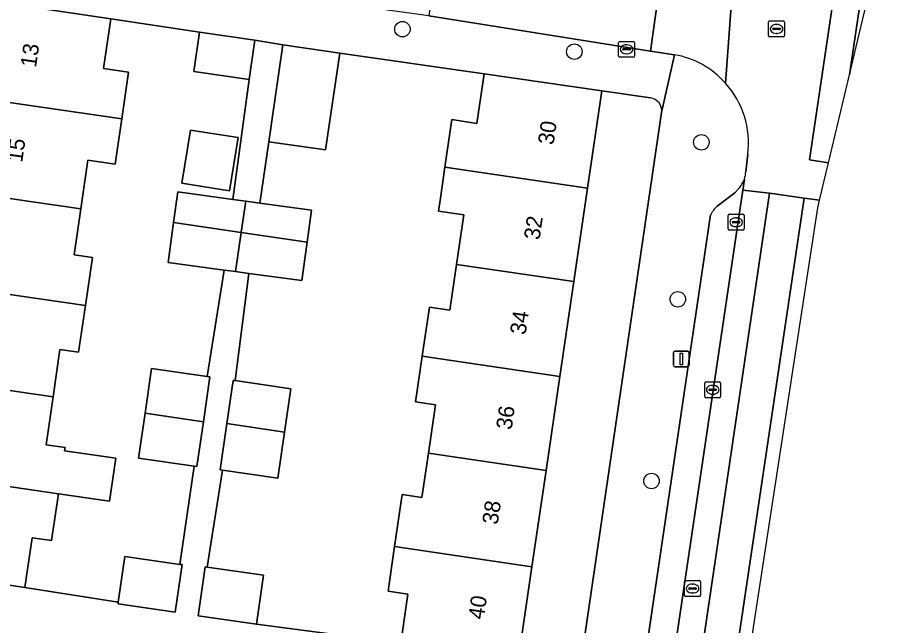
# Model space of a CAD drawing. Extents: x 163683 to 164494, y 382709 to 383872.
# Drawn here: x 164169 to 164223.4, y 382959.6 to 382998.1 of the extents above; entities that cross this region are included whole.
import ezdxf

# ---------------------------------------------------------------- set-up
doc = ezdxf.new("R2010")
doc.units = 0
for name, color, linetype in [('IMGEO_Boom', 7, 'Continuous'), ('IMGEO_Erf', 7, 'Continuous'), ('IMGEO_Fietspad_gesloten', 7, 'Continuous'), ('IMGEO_Kolk', 7, 'Continuous'), ('IMGEO_Lichtmast', 7, 'Continuous'), ('IMGEO_Muur', 7, 'Continuous'), ('IMGEO_Pand', 7, 'Continuous'), ('IMGEO_Pand_nummerreeks', 7, 'Continuous'), ('IMGEO_Parkeervlak_open', 7, 'Continuous'), ('IMGEO_Rijbaan_lokaal_gesloten', 7, 'Continuous'), ('IMGEO_Rijbaan_lokaal_open', 7, 'Continuous'), ('IMGEO_Rioolput', 7, 'Continuous'), ('IMGEO_Voetpad_open', 7, 'Continuous')]:
    doc.layers.add(name, color=color, linetype=linetype)

msp = doc.modelspace()

# ---------------------------------------------------------------- linework, layer by layer
at = {"layer": 'IMGEO_Boom'}
for centre in [(164193.313, 382997.307), (164204.165, 382995.886), (164212.187, 382990.163), (164210.699, 382980.253), (164209.038, 382968.78)]:
    msp.add_circle(centre, 0.489, dxfattribs=at)
at = {"layer": 'IMGEO_Erf'}
for points in [[(164183.629, 382994.127), (164180.139, 382994.635), (164180.499, 382997.109), (164174.892, 382997.965), (164174.436, 382994.829), (164176.02, 382994.599), (164175.591, 382991.645), (164175.301, 382989.652), (164175.174, 382988.78), (164173.446, 382989.032), (164172.999, 382985.959), (164172.578, 382983.067), (164173.735, 382982.898), (164173.292, 382979.853), (164172.864, 382976.909), (164171.686, 382977.081), (164171.25, 382974.086), (164170.811, 382971.069), (164172.016, 382970.894), (164171.985, 382970.683), (164175.221, 382970.212), (164174.826, 382967.502), (164171.591, 382967.973), (164171.161, 382965.022), (164169.929, 382965.201), (164169.473, 382962.061), (164175.371, 382961.128), (164175.791, 382964.023), (164179.263, 382963.519), (164180.165, 382969.721), (164176.647, 382970.232), (164177.059, 382973.059), (164177.47, 382975.886), (164180.988, 382975.374), (164182.047, 382982.099), (164178.524, 382982.58), (164178.867, 382985.095), (164179.132, 382987.033), (164182.598, 382986.561)], [(164195.017, 382979.761), (164196.305, 382979.571), (164196.729, 382982.459), (164197.189, 382985.59), (164195.587, 382985.825), (164195.708, 382986.647), (164195.994, 382988.591), (164196.436, 382991.593), (164198.019, 382991.36), (164198.479, 382994.495), (164189.351, 382995.796), (164188.455, 382989.698), (164184.868, 382990.188), (164184.299, 382986.329), (164187.571, 382985.883), (164187.293, 382983.849), (164186.963, 382981.43), (164183.61, 382981.887), (164182.742, 382975.118), (164186.271, 382974.604), (164185.873, 382971.872), (164185.448, 382968.951), (164181.958, 382969.459), (164180.993, 382963.348), (164184.541, 382962.833), (164184.093, 382959.745), (164193.207, 382958.539), (164193.663, 382961.643), (164192.406, 382961.827), (164192.819, 382964.64), (164193.303, 382967.932), (164194.542, 382967.749), (164194.952, 382970.535), (164195.402, 382973.599), (164194.138, 382973.785), (164194.56, 382976.655)], [(164179.935, 382990.93), (164182.948, 382990.467), (164182.403, 382987.089), (164179.393, 382987.575)]]:
    msp.add_lwpolyline(points, close=True, dxfattribs=at)
msp.add_lwpolyline([(164208.965, 382992.962), (164205.899, 382993.405), (164204.998, 382987.271), (164204.131, 382981.374), (164203.25, 382975.38), (164202.378, 382969.445), (164201.485, 382963.37), (164200.615, 382957.451), (164204.502, 382956.879), (164209.672, 382992.036)], dxfattribs=at)
msp.add_arc((164208.868, 382992.155), 0.813, 351.605, 83.1184, dxfattribs=at)
at = {"layer": 'IMGEO_Fietspad_gesloten'}
for points in [[(164203.164, 382907.88), (164203.42, 382909.642), (164205.045, 382909.418), (164216.497, 382986.958)], [(164216.497, 382986.958), (164214.798, 382987.144), (164204.438, 382917.1)]]:
    msp.add_lwpolyline(points, dxfattribs=at)
at = {"layer": 'IMGEO_Kolk'}
for p, q in [((164206.963, 382995.61), (164206.963, 382996.462)), ((164207.038, 382996.536), (164207.89, 382996.536)), ((164207.964, 382996.462), (164207.964, 382995.61)), ((164207.222, 382996.03), (164207.222, 382996.042)), ((164207.66, 382995.993), (164207.262, 382995.993)), ((164207.265, 382996.079), (164207.663, 382996.079)), ((164207.451, 382996.316), (164207.476, 382996.316)), ((164207.706, 382996.042), (164207.706, 382996.03)), ((164207.89, 382995.536), (164207.038, 382995.536)), ((164207.474, 382995.756), (164207.449, 382995.756)), ((164213.881, 382984.693), (164213.881, 382985.545)), ((164213.956, 382985.619), (164214.808, 382985.619)), ((164214.882, 382985.545), (164214.882, 382984.693)), ((164214.14, 382985.113), (164214.14, 382985.125)), ((164214.578, 382985.076), (164214.18, 382985.076)), ((164214.183, 382985.162), (164214.581, 382985.162)), ((164214.369, 382985.399), (164214.394, 382985.399)), ((164214.624, 382985.125), (164214.624, 382985.113)), ((164214.808, 382984.619), (164213.956, 382984.619)), ((164214.392, 382984.839), (164214.367, 382984.839)), ((164212.401, 382974.113), (164212.401, 382974.965)), ((164212.476, 382975.039), (164213.328, 382975.039)), ((164212.889, 382974.819), (164212.914, 382974.819)), ((164213.402, 382974.965), (164213.402, 382974.113)), ((164212.66, 382974.533), (164212.66, 382974.545)), ((164213.098, 382974.496), (164212.7, 382974.496)), ((164212.703, 382974.582), (164213.101, 382974.582)), ((164212.912, 382974.259), (164212.887, 382974.259)), ((164213.144, 382974.545), (164213.144, 382974.533)), ((164213.328, 382974.039), (164212.476, 382974.039))]:
    msp.add_line(p, q, dxfattribs=at)
for points in [[(164206.963, 382995.61), (164206.963, 382996.462)], [(164207.038, 382996.536), (164207.89, 382996.536)], [(164207.964, 382996.462), (164207.964, 382995.61)], [(164207.89, 382995.536), (164207.038, 382995.536)], [(164213.881, 382984.693), (164213.881, 382985.545)], [(164213.956, 382985.619), (164214.808, 382985.619)], [(164214.882, 382985.545), (164214.882, 382984.693)], [(164214.808, 382984.619), (164213.956, 382984.619)], [(164212.401, 382974.113), (164212.401, 382974.965)], [(164212.476, 382975.039), (164213.328, 382975.039)], [(164213.402, 382974.965), (164213.402, 382974.113)], [(164213.328, 382974.039), (164212.476, 382974.039)]]:
    msp.add_lwpolyline(points, dxfattribs=at)
for centre, radius, start, end in [((164207.04, 382996.46), 0.0765, 91.552, 178.448), ((164207.04, 382996.46), 0.0765, 91.552, 178.448), ((164207.888, 382996.46), 0.0765, 1.552, 88.448), ((164207.888, 382996.46), 0.0765, 1.552, 88.448), ((164207.262, 382996.039), 0.0403, 85.8775, 175.7526), ((164207.259, 382996.029), 0.0366, 178.938, 274.7102), ((164207.663, 382996.036), 0.043, 264.8664, 352.4533), ((164207.667, 382996.041), 0.0386, 1.7309, 96.639), ((164207.04, 382995.612), 0.0765, 181.552, 268.448), ((164207.04, 382995.612), 0.0765, 181.552, 268.448), ((164207.888, 382995.612), 0.0765, 271.552, 358.448), ((164207.888, 382995.612), 0.0765, 271.552, 358.448), ((164213.958, 382985.543), 0.0765, 91.552, 178.448), ((164213.958, 382985.543), 0.0765, 91.552, 178.448), ((164214.806, 382985.543), 0.0765, 1.552, 88.448), ((164214.806, 382985.543), 0.0765, 1.552, 88.448), ((164214.18, 382985.122), 0.0403, 85.8775, 175.7526), ((164214.177, 382985.112), 0.0366, 178.938, 274.7102), ((164214.581, 382985.119), 0.043, 264.8664, 352.4533), ((164214.585, 382985.124), 0.0386, 1.7309, 96.639), ((164213.958, 382984.695), 0.0765, 181.552, 268.448), ((164213.958, 382984.695), 0.0765, 181.552, 268.448), ((164214.806, 382984.695), 0.0765, 271.552, 358.448), ((164214.806, 382984.695), 0.0765, 271.552, 358.448), ((164212.478, 382974.963), 0.0765, 91.552, 178.448), ((164212.478, 382974.963), 0.0765, 91.552, 178.448), ((164213.326, 382974.963), 0.0765, 1.552, 88.448), ((164213.326, 382974.963), 0.0765, 1.552, 88.448), ((164212.478, 382974.115), 0.0765, 181.552, 268.448), ((164212.478, 382974.115), 0.0765, 181.552, 268.448), ((164212.7, 382974.542), 0.0403, 85.8775, 175.7526), ((164212.697, 382974.532), 0.0366, 178.938, 274.7102), ((164213.101, 382974.539), 0.043, 264.8664, 352.4533), ((164213.105, 382974.544), 0.0386, 1.7309, 96.639), ((164213.326, 382974.115), 0.0765, 271.552, 358.448), ((164213.326, 382974.115), 0.0765, 271.552, 358.448)]:
    msp.add_arc(centre, radius, start, end, dxfattribs=at)
for centre, major_axis, ratio, start_param, end_param in [((164207.45, 382996.036), (-0.387, 0.002), 0.722429, 4.712389, 7.853982), ((164207.475, 382996.036), (-0.39, 0.002), 0.717154, 1.570796, 4.712389), ((164214.368, 382985.119), (-0.387, 0.002), 0.722429, 4.712389, 7.853982), ((164214.393, 382985.119), (-0.39, 0.002), 0.717154, 1.570796, 4.712389), ((164212.888, 382974.539), (-0.387, 0.002), 0.722429, 4.712389, 7.853982), ((164212.913, 382974.539), (-0.39, 0.002), 0.717154, 1.570796, 4.712389)]:
    msp.add_ellipse(centre, major_axis=major_axis, ratio=ratio, start_param=start_param, end_param=end_param, dxfattribs=at)
at = {"layer": 'IMGEO_Lichtmast'}
for p, q in [((164210.422, 382976.083), (164210.422, 382976.883)), ((164210.422, 382976.883), (164210.422, 382976.083)), ((164210.522, 382976.983), (164211.312, 382976.983)), ((164211.312, 382976.983), (164210.522, 382976.983)), ((164211.412, 382976.883), (164211.412, 382976.083)), ((164211.412, 382976.083), (164211.412, 382976.883)), ((164211.312, 382975.983), (164210.522, 382975.983)), ((164210.522, 382975.983), (164211.312, 382975.983))]:
    msp.add_line(p, q, dxfattribs=at)
msp.add_lwpolyline([(164210.842, 382976.858), (164210.992, 382976.858), (164210.992, 382976.108), (164210.842, 382976.108), (164210.842, 382976.858)], dxfattribs=at)
for centre, start, end in [((164210.522, 382976.883), 90, 180), ((164210.522, 382976.883), 90, 180), ((164211.312, 382976.883), 0, 90), ((164211.312, 382976.883), 360, 90), ((164210.522, 382976.083), 180, 270), ((164210.522, 382976.083), 180, 270), ((164211.312, 382976.083), 270, 0), ((164211.312, 382976.083), 270, 0)]:
    msp.add_arc(centre, 0.1, start, end, dxfattribs=at)
at = {"layer": 'IMGEO_Muur'}
for points in [[(164174.892, 382997.965), (164180.499, 382997.109)], [(164189.351, 382995.796), (164198.479, 382994.495)]]:
    msp.add_lwpolyline(points, dxfattribs=at)
at = {"layer": 'IMGEO_Pand'}
for points in [[(164166.584, 382992.955), (164175.591, 382991.645), (164176.02, 382994.599), (164174.436, 382994.829), (164174.892, 382997.965), (164167.47, 382999.044)], [(164180.499, 382997.109), (164180.139, 382994.635), (164183.629, 382994.127), (164183.989, 382996.601)], [(164189.351, 382995.796), (164185.77, 382996.322), (164185.043, 382991.376), (164185.017, 382991.199), (164184.868, 382990.188), (164188.455, 382989.698)], [(164195.994, 382988.591), (164204.998, 382987.271), (164205.899, 382993.405), (164198.479, 382994.495), (164198.019, 382991.36), (164196.436, 382991.593)], [(164172.999, 382985.959), (164173.446, 382989.032), (164175.174, 382988.78), (164175.301, 382989.652), (164175.591, 382991.645), (164166.584, 382992.955), (164165.72, 382987.017)], [(164179.935, 382990.93), (164179.393, 382987.575), (164182.403, 382987.089), (164182.948, 382990.467)], [(164195.994, 382988.591), (164195.708, 382986.647), (164195.587, 382985.825), (164197.189, 382985.59), (164196.729, 382982.459), (164204.131, 382981.374), (164204.998, 382987.271)], [(164172.999, 382985.959), (164165.72, 382987.017), (164164.857, 382981.08), (164173.292, 382979.853), (164173.735, 382982.898), (164172.578, 382983.067)], [(164183.416, 382986.449), (164182.598, 382986.561), (164179.132, 382987.033), (164178.867, 382985.095), (164183.123, 382984.461), (164183.128, 382984.497)], [(164187.571, 382985.883), (164184.299, 382986.329), (164183.416, 382986.449), (164183.128, 382984.497), (164183.123, 382984.461), (164187.293, 382983.849)], [(164183.123, 382984.461), (164178.867, 382985.095), (164178.524, 382982.58), (164182.047, 382982.099), (164182.763, 382982.002)], [(164187.293, 382983.849), (164183.123, 382984.461), (164182.763, 382982.002), (164183.61, 382981.887), (164186.963, 382981.43)], [(164196.729, 382982.459), (164196.305, 382979.571), (164195.017, 382979.761), (164194.56, 382976.655), (164203.25, 382975.38), (164204.131, 382981.374)], [(164163.993, 382975.142), (164171.25, 382974.086), (164171.686, 382977.081), (164172.864, 382976.909), (164173.292, 382979.853), (164164.857, 382981.08)], [(164194.952, 382970.535), (164202.378, 382969.445), (164203.25, 382975.38), (164194.56, 382976.655), (164194.138, 382973.785), (164195.402, 382973.599)], [(164180.988, 382975.374), (164177.47, 382975.886), (164177.059, 382973.059), (164180.746, 382972.522), (164181.158, 382975.349)], [(164171.25, 382974.086), (164163.993, 382975.142), (164163.129, 382969.204), (164171.591, 382967.973), (164174.826, 382967.502), (164175.221, 382970.212), (164171.985, 382970.683), (164172.016, 382970.894), (164170.811, 382971.069)], [(164182.742, 382975.118), (164182.63, 382975.134), (164182.232, 382972.402), (164185.873, 382971.872), (164186.271, 382974.604)], [(164180.746, 382972.522), (164177.059, 382973.059), (164176.647, 382970.232), (164180.165, 382969.721), (164180.335, 382969.696)], [(164185.873, 382971.872), (164182.232, 382972.402), (164181.807, 382969.481), (164181.958, 382969.459), (164185.448, 382968.951)], [(164194.952, 382970.535), (164194.542, 382967.749), (164193.303, 382967.932), (164192.819, 382964.64), (164201.485, 382963.37), (164202.378, 382969.445)], [(164171.591, 382967.973), (164163.129, 382969.204), (164162.243, 382963.113), (164167.191, 382962.393), (164169.473, 382962.061), (164169.929, 382965.201), (164171.161, 382965.022)], [(164192.819, 382964.64), (164192.406, 382961.827), (164193.663, 382961.643), (164193.207, 382958.539), (164195.669, 382958.177), (164200.615, 382957.451), (164201.485, 382963.37)], [(164179.403, 382963.499), (164179.263, 382963.519), (164175.791, 382964.023), (164175.371, 382961.128), (164175.357, 382961.03), (164178.969, 382960.506)], [(164184.541, 382962.833), (164180.993, 382963.348), (164180.86, 382963.367), (164180.412, 382960.278), (164184.093, 382959.745)]]:
    msp.add_lwpolyline(points, close=True, dxfattribs=at)
at = {"layer": 'IMGEO_Parkeervlak_open'}
for points in [[(164214.798, 382987.144), (164214.902, 382987.844)], [(164214.525, 382987.222), (164214.307, 382986.976), (164213.177, 382986.137)], [(164204.438, 382917.1), (164214.798, 382987.144)], [(164212.763, 382985.574), (164203.103, 382920.184)]]:
    msp.add_lwpolyline(points, dxfattribs=at)
for centre, radius, start, end in [((164213.257, 382988.416), 1.741, 316.7238, 340.8353), ((164215.09, 382984.296), 2.655, 136.1093, 151.2332)]:
    msp.add_arc(centre, radius, start, end, dxfattribs=at)
at = {"layer": 'IMGEO_Rijbaan_lokaal_gesloten'}
for points in [[(164220.204, 382988.86), (164221.531, 382994.431), (164222.675, 383002.126), (164222.834, 383003.398), (164223.09, 383005.122), (164221.436, 383005.393), (164219.005, 382989.047)], [(164207.73, 382909.028), (164219.529, 382986.027), (164219.642, 382986.502), (164218.67, 382986.633), (164207.15, 382909.112)]]:
    msp.add_lwpolyline(points, close=True, dxfattribs=at)
at = {"layer": 'IMGEO_Rijbaan_lokaal_open'}
for points in [[(164220.204, 382988.86), (164219.005, 382989.047), (164221.436, 383005.393), (164223.09, 383005.122), (164223.448, 383007.533), (164221.77, 383007.795), (164219.624, 383008.118), (164217.988, 383008.345), (164217.83, 383007.274), (164217.667, 383006.329)], [(164210.822, 383001.178), (164209.725, 383001.347), (164208.972, 382995.917), (164210.49, 382995.695)], [(164213.709, 382993.899), (164214.269, 383001.641)], [(164214.269, 383001.641), (164213.709, 382993.899)], [(164215.122, 382989.42), (164214.993, 382988.302)], [(164214.902, 382987.844), (164214.798, 382987.144), (164216.497, 382986.958), (164218.67, 382986.633), (164219.642, 382986.502), (164220.204, 382988.86)]]:
    msp.add_lwpolyline(points, dxfattribs=at)
for points in [[(164209.725, 383001.347), (164195.79, 383003.596), (164195.258, 383000), (164194.984, 382998.151), (164208.972, 382995.917)], [(164218.67, 382986.633), (164216.497, 382986.958), (164205.045, 382909.418), (164207.15, 382909.112)]]:
    msp.add_lwpolyline(points, close=True, dxfattribs=at)
for centre, radius, start, end in [((164209.478, 382990.098), 5.688, 41.9347, 79.7477), ((164209.481, 382990.103), 5.682, 353.0991, 41.919), ((164213.262, 382988.408), 1.734, 341.0255, 356.4991)]:
    msp.add_arc(centre, radius, start, end, dxfattribs=at)
at = {"layer": 'IMGEO_Rioolput'}
for p, q in [((164216.431, 382996.896), (164216.431, 382997.748)), ((164216.506, 382997.822), (164217.358, 382997.822)), ((164216.919, 382997.602), (164216.944, 382997.602)), ((164217.432, 382997.748), (164217.432, 382996.896)), ((164216.69, 382997.316), (164216.69, 382997.328)), ((164217.128, 382997.279), (164216.73, 382997.279)), ((164216.733, 382997.365), (164217.131, 382997.365)), ((164216.942, 382997.042), (164216.917, 382997.042)), ((164217.174, 382997.328), (164217.174, 382997.316)), ((164217.358, 382996.822), (164216.506, 382996.822)), ((164211.127, 382961.567), (164211.127, 382962.419)), ((164211.202, 382962.493), (164212.054, 382962.493)), ((164211.615, 382962.273), (164211.64, 382962.273)), ((164212.128, 382962.419), (164212.128, 382961.567)), ((164211.386, 382961.987), (164211.386, 382961.999)), ((164211.824, 382961.95), (164211.426, 382961.95)), ((164211.429, 382962.036), (164211.827, 382962.036)), ((164211.638, 382961.713), (164211.613, 382961.713)), ((164211.87, 382961.999), (164211.87, 382961.987)), ((164212.054, 382961.493), (164211.202, 382961.493))]:
    msp.add_line(p, q, dxfattribs=at)
for points in [[(164216.431, 382996.896), (164216.431, 382997.748)], [(164216.506, 382997.822), (164217.358, 382997.822)], [(164217.432, 382997.748), (164217.432, 382996.896)], [(164217.358, 382996.822), (164216.506, 382996.822)], [(164211.127, 382961.567), (164211.127, 382962.419)], [(164211.202, 382962.493), (164212.054, 382962.493)], [(164212.128, 382962.419), (164212.128, 382961.567)], [(164212.054, 382961.493), (164211.202, 382961.493)]]:
    msp.add_lwpolyline(points, dxfattribs=at)
for centre, radius, start, end in [((164216.508, 382997.746), 0.0765, 91.552, 178.448), ((164216.508, 382997.746), 0.0765, 91.552, 178.448), ((164217.356, 382997.746), 0.0765, 1.552, 88.448), ((164217.356, 382997.746), 0.0765, 1.552, 88.448), ((164216.73, 382997.325), 0.0403, 85.8775, 175.7526), ((164216.727, 382997.315), 0.0366, 178.938, 274.7102), ((164217.131, 382997.322), 0.043, 264.8664, 352.4533), ((164217.135, 382997.327), 0.0386, 1.7309, 96.639), ((164216.508, 382996.898), 0.0765, 181.552, 268.448), ((164216.508, 382996.898), 0.0765, 181.552, 268.448), ((164217.356, 382996.898), 0.0765, 271.552, 358.448), ((164217.356, 382996.898), 0.0765, 271.552, 358.448), ((164211.204, 382962.417), 0.0765, 91.552, 178.448), ((164211.204, 382962.417), 0.0765, 91.552, 178.448), ((164212.052, 382962.417), 0.0765, 1.552, 88.448), ((164212.052, 382962.417), 0.0765, 1.552, 88.448), ((164211.426, 382961.996), 0.0403, 85.8775, 175.7526), ((164211.423, 382961.986), 0.0366, 178.938, 274.7102), ((164211.827, 382961.993), 0.043, 264.8664, 352.4533), ((164211.831, 382961.998), 0.0386, 1.7309, 96.639), ((164211.204, 382961.569), 0.0765, 181.552, 268.448), ((164211.204, 382961.569), 0.0765, 181.552, 268.448), ((164212.052, 382961.569), 0.0765, 271.552, 358.448), ((164212.052, 382961.569), 0.0765, 271.552, 358.448)]:
    msp.add_arc(centre, radius, start, end, dxfattribs=at)
for centre, major_axis, ratio, start_param, end_param in [((164216.918, 382997.322), (-0.387, 0.002), 0.722429, 4.712389, 7.853982), ((164216.943, 382997.322), (-0.39, 0.002), 0.717154, 1.570796, 4.712389), ((164211.614, 382961.993), (-0.387, 0.002), 0.722429, 4.712389, 7.853982), ((164211.639, 382961.993), (-0.39, 0.002), 0.717154, 1.570796, 4.712389)]:
    msp.add_ellipse(centre, major_axis=major_axis, ratio=ratio, start_param=start_param, end_param=end_param, dxfattribs=at)
at = {"layer": 'IMGEO_Voetpad_open'}
for points in [[(164162.312, 383002.09), (164162.059, 382999.803), (164167.47, 382999.044), (164174.892, 382997.965), (164180.499, 382997.109), (164183.989, 382996.601), (164185.77, 382996.322), (164189.351, 382995.796), (164198.479, 382994.495), (164205.899, 382993.405), (164208.965, 382992.962)], [(164209.672, 382992.036), (164210.49, 382995.695), (164208.972, 382995.917), (164194.984, 382998.151), (164192.376, 382998.515), (164189.944, 382998.875), (164186.276, 382999.417)], [(164210.49, 382995.695), (164209.672, 382992.036), (164204.502, 382956.879), (164204.078, 382953.996), (164198.79, 382918.042), (164198.487, 382914.934), (164197.87, 382910.659), (164197.523, 382908.094), (164202.42, 382913.708), (164204.194, 382916.207)], [(164214.993, 382988.302), (164215.122, 382989.42)], [(164213.177, 382986.137), (164214.307, 382986.976), (164214.525, 382987.222)], [(164203.103, 382920.184), (164212.763, 382985.574)], [(164193.207, 382958.539), (164184.093, 382959.745), (164180.412, 382960.278), (164180.86, 382963.367), (164180.993, 382963.348), (164181.958, 382969.459), (164181.807, 382969.481), (164182.232, 382972.402), (164182.63, 382975.134), (164182.742, 382975.118), (164183.61, 382981.887), (164182.763, 382982.002), (164182.047, 382982.099), (164180.988, 382975.374), (164181.158, 382975.349), (164180.746, 382972.522), (164180.335, 382969.696), (164180.165, 382969.721), (164179.263, 382963.519), (164179.403, 382963.499), (164178.969, 382960.506), (164175.357, 382961.03), (164175.371, 382961.128), (164169.473, 382962.061), (164167.191, 382962.393)]]:
    msp.add_lwpolyline(points, dxfattribs=at)
for points in [[(164223.345, 383002.046), (164222.675, 383002.126), (164221.531, 382994.431)], [(164184.868, 382990.188), (164185.017, 382991.199), (164185.043, 382991.376), (164185.77, 382996.322), (164183.989, 382996.601), (164183.629, 382994.127), (164182.598, 382986.561), (164183.416, 382986.449), (164184.299, 382986.329)]]:
    msp.add_lwpolyline(points, close=True, dxfattribs=at)
for centre, radius, start, end in [((164209.478, 382990.098), 5.688, 41.9347, 79.7477), ((164209.481, 382990.103), 5.682, 353.0991, 41.919), ((164208.868, 382992.155), 0.813, 351.605, 83.1184), ((164213.262, 382988.408), 1.734, 341.0255, 356.4991), ((164213.257, 382988.416), 1.741, 316.7238, 340.8353), ((164215.09, 382984.296), 2.655, 136.1093, 151.2332)]:
    msp.add_arc(centre, radius, start, end, dxfattribs=at)

# ---------------------------------------------------------------- texts
at = {"layer": 'IMGEO_Pand_nummerreeks'}
for s, rotation, p in [('13', 81.7231, (164170.174, 382994.85)), ('30', 81.6393, (164202.846, 382989.961)), ('15', 81.7231, (164169.303, 382988.862)), ('32', 81.6393, (164201.965, 382983.962)), ('34', 81.6393, (164201.084, 382977.973)), ('36', 81.6393, (164200.203, 382971.981)), ('38', 81.6393, (164199.324, 382965.991)), ('40', 81.6393, (164198.443, 382959.999))]:
    msp.add_text(s, height=1, rotation=rotation, dxfattribs=at).set_placement(p)

doc.saveas('drawing.dxf')
